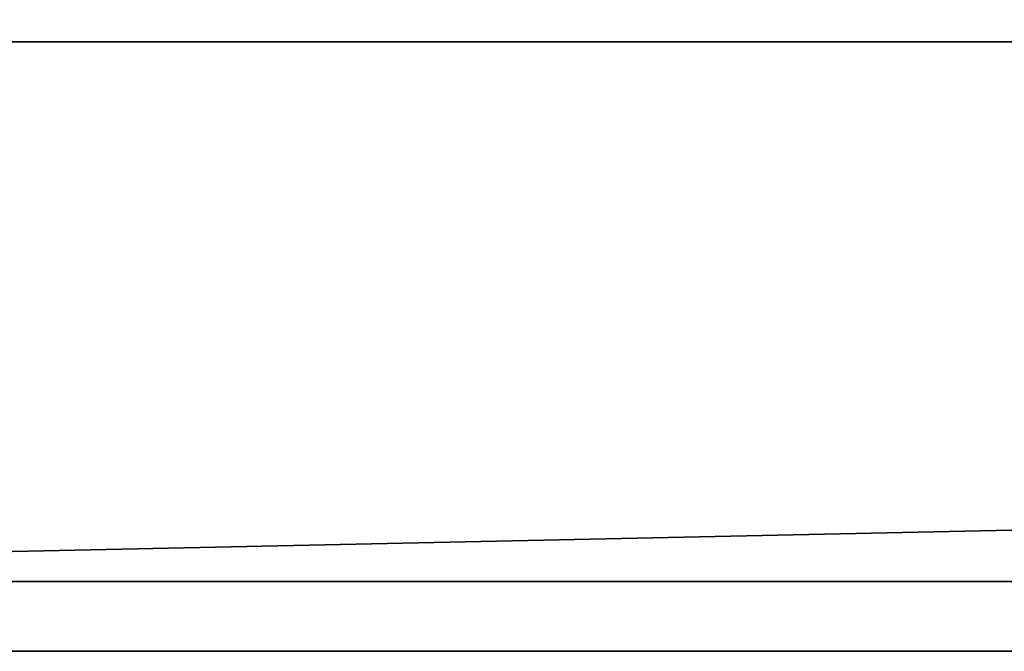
# Model space of a CAD drawing. Header units: millimetres. Extents: x -508 to 6708, y -115 to 193.
# Tile 383 of 656: x 1169 to 1197, y -43 to -25. Entities that reach past the tile are written whole.
import ezdxf

# ---------------------------------------------------------------- set-up
doc = ezdxf.new("R2010")
doc.units = ezdxf.units.MM
doc.layers.add('151', color=7, linetype='Continuous', true_color=0xffffff)

# ---------------------------------------------------------------- blocks, each defined once
blk = doc.blocks.new('UG_SURFACE_143')
at = {"layer": '151', "color": 7, "linetype": 'Continuous', "lineweight": 35}
for points in [[(1141, -26, 2017), (1859, -26, 2017), (1859, 0, 2017), (1141, 0, 2017)], [(1141, -26), (1141, -22.5), (1859, -22.5), (1859, -26)], [(1872, -43.5, 2030), (1872, -26, 2030), (1128, -26, 2030), (1128, -43.5, 2030)], [(1141, -26), (1859, -26), (1128, -41.5)], [(1859, -26), (1872, -26), (1872, -41.5), (1128, -41.5)], [(1128, -26, 2030), (1872, -26, 2030), (1859, -26, 2017), (1141, -26, 2017)], [(1128, -41.5), (1872, -41.5), (1872, -43.5, 2), (1128, -43.5, 2)], [(1872, -43.5, 2), (1872, -43.5, 2030), (1128, -43.5, 2030), (1128, -43.5, 2)]]:
    blk.add_3dface(points, dxfattribs=at)

msp = doc.modelspace()

# ---------------------------------------------------------------- linework, layer by layer
at = {"layer": '151', "color": 253, "linetype": 'Continuous', "lineweight": -3}
for p, q in [((1872, -26, 2030), (1128, -26, 2030)), ((1859, -26, 2017), (1141, -26, 2017)), ((1128, -41.5), (1872, -41.5))]:
    msp.add_line(p, q, dxfattribs=at)

# ---------------------------------------------------------------- block references
msp.add_blockref('UG_SURFACE_143', (0, 0), dxfattribs=at)

doc.saveas('drawing.dxf')
